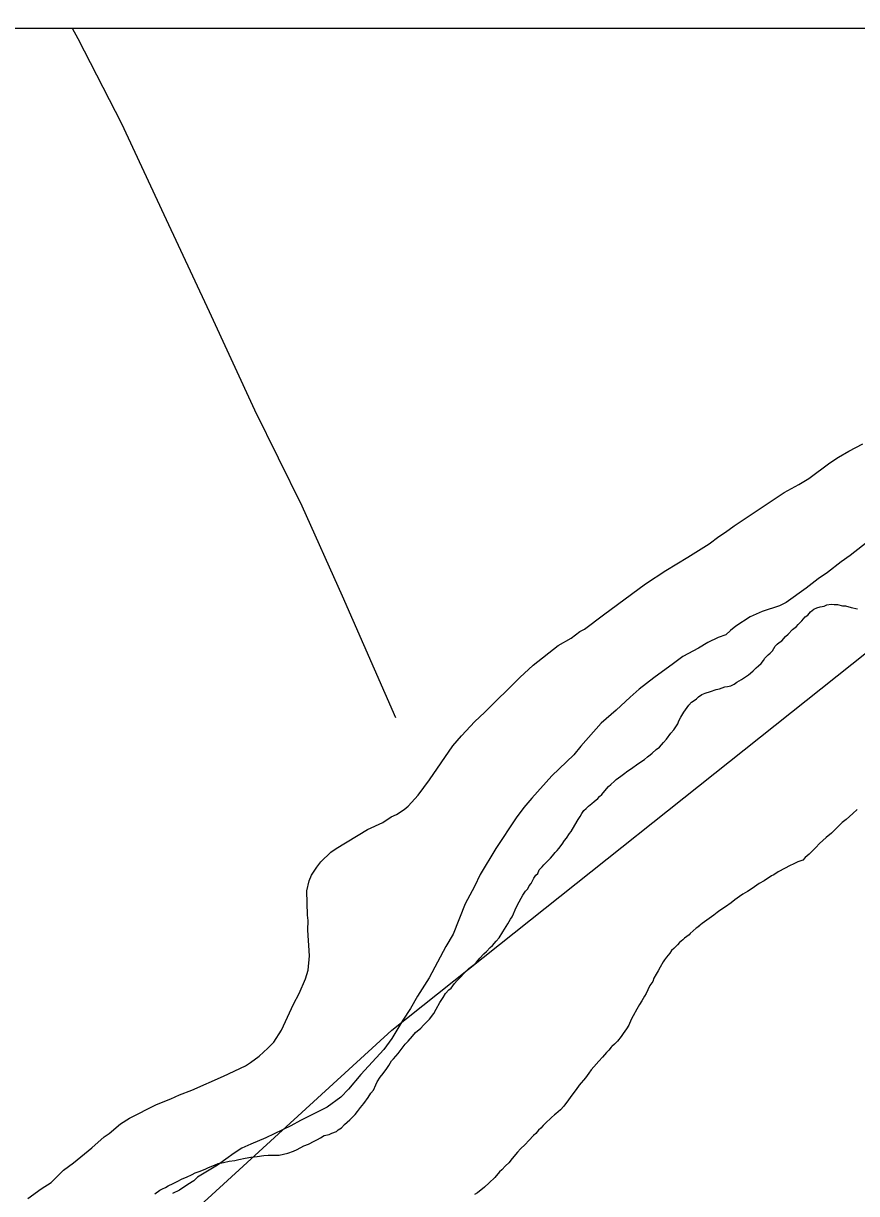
# Model space of a CAD drawing. Extents: x 3263578 to 3301413, y 764927 to 798602.
# Drawn here: x 3272628.5 to 3272968, y 793541.3 to 794017.8 of the extents above; entities that cross this region are included whole.
import ezdxf

# ---------------------------------------------------------------- set-up
doc = ezdxf.new("R2010")
doc.units = 0
for name, color, linetype in [('V-GRID-FRAM', 7, 'Continuous'), ('V-ROAD-CNTR', 7, 'Continuous'), ('V-SITE-VEGE', 7, 'Continuous'), ('V-TOPO-SHOR', 7, 'Continuous'), ('V-WETL-SWMP', 7, 'Continuous')]:
    doc.layers.add(name, color=color, linetype=linetype)

msp = doc.modelspace()

# ---------------------------------------------------------------- linework, layer by layer
at = {"layer": 'V-GRID-FRAM'}
msp.add_lwpolyline([(3267734.87, 794015.53), (3299171.18, 794017.82), (3299180.44, 775831.73), (3267728.26, 775829.44), (3267734.87, 794015.53)], dxfattribs=at)
at = {"layer": 'V-ROAD-CNTR'}
msp.add_lwpolyline([(3272648.37, 794015.89), (3272650.65, 794011.65), (3272668.51, 793977.12), (3272685.78, 793939.98), (3272704.21, 793900.53), (3272722.68, 793860.43), (3272741.96, 793821.32), (3272758.36, 793784.74), (3272780.16, 793735.13)], dxfattribs=at)
at = {"layer": 'V-SITE-VEGE'}
for p, q in [((3272964.82, 793843.6), (3272970.62, 793846.56)), ((3272957.19, 793838.93), (3272960.61, 793841.18)), ((3272960.61, 793841.18), (3272964.82, 793843.6)), ((3272948.52, 793832.51), (3272957.19, 793838.93)), ((3272944.51, 793830.08), (3272948.52, 793832.51)), ((3272918.19, 793813.21), (3272938.5, 793826.73)), ((3272938.5, 793826.73), (3272944.51, 793830.08)), ((3272914.56, 793810.57), (3272918.19, 793813.21)), ((3272907.92, 793805.87), (3272911.95, 793808.89)), ((3272911.95, 793808.89), (3272914.56, 793810.57)), ((3272973.54, 793807.57), (3272965.46, 793801.16)), ((3272899.28, 793800.44), (3272907.92, 793805.87)), ((3272890.25, 793795.02), (3272899.28, 793800.44)), ((3272961.74, 793798.56), (3272956.15, 793794.19)), ((3272965.46, 793801.16), (3272961.74, 793798.56)), ((3272882.01, 793789.57), (3272890.25, 793795.02)), ((3272956.15, 793794.19), (3272952.43, 793791.58)), ((3272864.87, 793776.94), (3272882.01, 793789.57)), ((3272952.43, 793791.58), (3272947.46, 793787.81)), ((3272947.46, 793787.81), (3272939.39, 793782)), ((3272936.62, 793780.58), (3272929.58, 793778.38)), ((3272939.39, 793782), (3272936.62, 793780.58)), ((3272857.21, 793771.08), (3272864.87, 793776.94)), ((3272924.66, 793776.11), (3272918.78, 793772.36)), ((3272929.58, 793778.38), (3272924.66, 793776.11)), ((3272851.78, 793767.52), (3272855.21, 793770.16)), ((3272855.21, 793770.16), (3272857.21, 793771.08)), ((3272916.61, 793770.61), (3272914.73, 793768.86)), ((3272918.78, 793772.36), (3272916.61, 793770.61)), ((3272836.27, 793756.4), (3272846.37, 793764.54)), ((3272846.37, 793764.54), (3272851.78, 793767.52)), ((3272907.36, 793765.76), (3272903.65, 793763.45)), ((3272911.67, 793767.74), (3272907.36, 793765.76)), ((3272914.73, 793768.86), (3272911.67, 793767.74)), ((3272897.18, 793760.03), (3272893.45, 793757.12)), ((3272903.65, 793763.45), (3272897.18, 793760.03)), ((3272830.8, 793751.46), (3272836.27, 793756.4)), ((3272893.45, 793757.12), (3272885.39, 793751.31)), ((3272816.37, 793737.16), (3272830.8, 793751.46)), ((3272885.39, 793751.31), (3272879.48, 793746.65)), ((3272879.48, 793746.65), (3272875.74, 793743.44)), ((3272875.74, 793743.44), (3272870.12, 793738.17)), ((3272812.51, 793733.55), (3272816.37, 793737.16)), ((3272870.12, 793738.17), (3272863.89, 793732.91)), ((3272807.01, 793727.62), (3272812.51, 793733.55)), ((3272863.89, 793732.91), (3272855.71, 793723.48)), ((3272803.54, 793723.6), (3272807.01, 793727.62)), ((3272794.04, 793709.74), (3272803.54, 793723.6)), ((3272855.71, 793723.48), (3272852.87, 793719.94)), ((3272852.87, 793719.94), (3272843.81, 793711.44)), ((3272789.31, 793703.59), (3272794.04, 793709.74)), ((3272843.81, 793711.44), (3272835.64, 793702.31)), ((3272785.23, 793699), (3272789.31, 793703.59)), ((3272780.6, 793695.61), (3272783.62, 793697.67)), ((3272783.62, 793697.67), (3272785.23, 793699)), ((3272832.49, 793698.47), (3272829.33, 793694.33)), ((3272835.64, 793702.31), (3272832.49, 793698.47)), ((3272774.98, 793692.44), (3272778.4, 793694.69)), ((3272778.4, 793694.69), (3272780.6, 793695.61)), ((3272829.33, 793694.33), (3272821.05, 793681.87)), ((3272755.95, 793681.83), (3272768.79, 793689.49)), ((3272768.79, 793689.49), (3272774.98, 793692.44)), ((3272749.67, 793676.32), (3272753.74, 793680.33)), ((3272753.74, 793680.33), (3272755.95, 793681.83)), ((3272821.05, 793681.87), (3272814.65, 793671.17)), ((3272745.96, 793670.93), (3272748.03, 793674.21)), ((3272748.03, 793674.21), (3272749.67, 793676.32)), ((3272744.9, 793668.61), (3272745.96, 793670.93)), ((3272814.65, 793671.17), (3272812.37, 793666.39)), ((3272743.98, 793664.5), (3272744.9, 793668.61)), ((3272744.25, 793654.65), (3272743.98, 793664.5)), ((3272812.37, 793666.39), (3272808.51, 793659.25)), ((3272808.51, 793659.25), (3272803.57, 793646.98)), ((3272744.58, 793652.48), (3272744.25, 793654.65)), ((3272744.45, 793648.55), (3272744.58, 793652.48)), ((3272745.1, 793638.1), (3272744.45, 793648.55)), ((3272803.57, 793646.98), (3272800.68, 793641.92)), ((3272800.68, 793641.92), (3272793.91, 793629.11)), ((3272744.52, 793632.21), (3272745.1, 793638.1)), ((3272743.42, 793628.7), (3272744.52, 793632.21)), ((3272740.87, 793622.69), (3272743.42, 793628.7)), ((3272793.91, 793629.11), (3272789.13, 793621.69)), ((3272738.57, 793618.43), (3272740.87, 793622.69)), ((3272789.13, 793621.69), (3272786.24, 793616.63)), ((3272733.7, 793607.76), (3272738.57, 793618.43)), ((3272786.24, 793616.63), (3272783.06, 793611.89)), ((3272783.06, 793611.89), (3272778.58, 793604.45)), ((3272730.59, 793602.94), (3272733.7, 793607.76)), ((3272728.15, 793600.46), (3272730.59, 793602.94)), ((3272778.58, 793604.45), (3272775.4, 793600.01)), ((3272724.51, 793597.23), (3272728.15, 793600.46)), ((3272775.4, 793600.01), (3272765.98, 793589.71)), ((3272710.07, 793589.03), (3272719.06, 793593.27)), ((3272719.06, 793593.27), (3272721.08, 793594.59)), ((3272721.08, 793594.59), (3272724.51, 793597.23)), ((3272697.1, 793583.35), (3272710.07, 793589.03)), ((3272765.98, 793589.71), (3272760.95, 793583.81)), ((3272692.12, 793581.54), (3272697.1, 793583.35)), ((3272760.95, 793583.81), (3272757.81, 793580.58)), ((3272682.74, 793577.51), (3272688.52, 793579.89)), ((3272688.52, 793579.89), (3272692.12, 793581.54)), ((3272757.81, 793580.58), (3272752.23, 793576.52)), ((3272671.74, 793571.96), (3272682.74, 793577.51)), ((3272747.91, 793574.23), (3272741.45, 793571.1)), ((3272752.23, 793576.52), (3272747.91, 793574.23)), ((3272663.47, 793565.73), (3272668.13, 793569.71)), ((3272668.13, 793569.71), (3272671.74, 793571.96)), ((3272741.45, 793571.1), (3272737.44, 793568.81)), ((3272656.4, 793559.86), (3272661.46, 793564.42)), ((3272661.46, 793564.42), (3272663.47, 793565.73)), ((3272737.44, 793568.81), (3272727.29, 793563.98)), ((3272648.92, 793553.8), (3272656.4, 793559.86)), ((3272717.45, 793559.75), (3272714.36, 793557.73)), ((3272721.15, 793561.45), (3272717.45, 793559.75)), ((3272727.29, 793563.98), (3272721.15, 793561.45)), ((3272714.36, 793557.73), (3272707.54, 793552.8)), ((3272639.81, 793545.83), (3272644.89, 793550.78)), ((3272644.89, 793550.78), (3272648.92, 793553.8)), ((3272707.54, 793552.8), (3272699.5, 793547.9)), ((3272635.79, 793543.2), (3272639.81, 793545.83)), ((3272697.94, 793546.44), (3272695.47, 793545)), ((3272699.5, 793547.9), (3272697.94, 793546.44)), ((3272630.35, 793539.24), (3272635.79, 793543.2)), ((3272692.06, 793542.69), (3272689.29, 793541.27)), ((3272695.47, 793545), (3272692.06, 793542.69))]:
    msp.add_line(p, q, dxfattribs=at)
at = {"layer": 'V-TOPO-SHOR'}
msp.add_lwpolyline([(3267733.94, 791465.75), (3268645.44, 791590.23), (3269537.76, 791765.46), (3270437.3, 792057.26), (3270945.85, 792268.71), (3271029.81, 792306.84), (3271663.11, 792687.55), (3272051.73, 792950.38), (3272121.3, 793007.25), (3272778.62, 793607.88), (3273291.83, 794015.94)], dxfattribs=at)
at = {"layer": 'V-WETL-SWMP'}
for points in [[(3272881.67, 793718.07), (3272882.81, 793719.08), (3272883.93, 793719.92), (3272884.68, 793720.59), (3272886.37, 793722.11), (3272887.68, 793723.11), (3272889.4, 793724.99), (3272890.55, 793726.36), (3272892.29, 793728.77), (3272893.62, 793730.13), (3272895.19, 793732.56), (3272895.61, 793733.79), (3272896.42, 793735.35), (3272897.6, 793737.26), (3272899.73, 793740.19), (3272900.69, 793741.39), (3272901.8, 793742.04), (3272902.73, 793742.71), (3272903.67, 793743.55), (3272904.98, 793744.56), (3272906.26, 793745.02), (3272908.45, 793745.8), (3272910.83, 793746.56), (3272912.1, 793746.85), (3272914.29, 793747.63), (3272915.37, 793747.75), (3272916.82, 793748.03), (3272918.11, 793748.67), (3272919.23, 793749.51), (3272921.08, 793750.66), (3272922.38, 793751.48), (3272924.05, 793752.47), (3272924.8, 793753.14), (3272925.93, 793754.16), (3272927.07, 793755.35), (3272928.01, 793756.19), (3272929.14, 793757.2), (3272930.1, 793758.4), (3272930.69, 793759.27), (3272932.02, 793760.63), (3272932.77, 793761.3), (3272933.72, 793762.33), (3272934.31, 793763.19), (3272934.9, 793764.23), (3272935.67, 793765.08), (3272936.42, 793765.76), (3272937.53, 793766.42), (3272939.06, 793768.12), (3272940.19, 793769.14), (3272941.9, 793771.01), (3272943.58, 793772.17), (3272944.16, 793773.04), (3272945.68, 793774.57), (3272947.02, 793776.11), (3272948.13, 793776.76), (3272949.28, 793778.13), (3272950.6, 793779.31), (3272951.88, 793779.78), (3272953.16, 793780.25), (3272954.79, 793780.52), (3272955.89, 793780.99), (3272957.69, 793781.25), (3272958.94, 793781.18), (3272960.19, 793781.11), (3272962.31, 793780.64), (3272963.57, 793780.57), (3272965.86, 793779.91), (3272968.34, 793779.41)], [(3272765.87, 793576.28), (3272767.22, 793578), (3272768.97, 793580.41), (3272770.14, 793582.14), (3272771.1, 793583.34), (3272772.12, 793585.61), (3272772.72, 793586.83), (3272773.9, 793588.74), (3272775.05, 793590.11), (3272776.6, 793592.17), (3272777.38, 793593.38), (3272778.56, 793595.29), (3272779.33, 793596.14), (3272781.24, 793598.37), (3272782.4, 793599.92), (3272784.13, 793602.15), (3272785.27, 793603.34), (3272787, 793605.4), (3272788.34, 793606.93), (3272790.4, 793608.61), (3272791.54, 793609.8), (3272793.06, 793611.33), (3272794.01, 793612.35), (3272795.74, 793614.59), (3272796.73, 793616.33), (3272798.14, 793619.11), (3272799.51, 793621.19), (3272800.49, 793622.75), (3272801.83, 793624.29), (3272802.76, 793624.95), (3272804.12, 793626.85), (3272805.26, 793628.04), (3272806.78, 793629.57), (3272807.93, 793630.94), (3272810.01, 793632.97), (3272811.68, 793634.14), (3272812.81, 793635.15), (3272813.78, 793636.35), (3272814.54, 793637.2), (3272816.07, 793638.91), (3272817.2, 793639.92), (3272818.71, 793641.45), (3272819.66, 793642.3), (3272821.18, 793644), (3272822.33, 793645.37), (3272823.9, 793647.8), (3272825.28, 793650.05), (3272825.87, 793651.09), (3272827.05, 793653), (3272827.64, 793654.04), (3272828.25, 793655.26), (3272828.87, 793656.84), (3272829.48, 793658.06), (3272830.49, 793660.15), (3272831.28, 793661.54), (3272832.06, 793662.75), (3272833.05, 793664.49), (3272834, 793665.33), (3272834.6, 793666.56), (3272835.37, 793667.59), (3272835.97, 793668.63), (3272836.56, 793669.67), (3272837.35, 793670.88), (3272838.1, 793671.56), (3272838.72, 793673.14), (3272839.86, 793674.33), (3272840.63, 793675.18), (3272841.77, 793676.37), (3272843.29, 793677.9), (3272844.05, 793678.76), (3272845.2, 793680.12), (3272845.96, 793680.98), (3272846.73, 793681.83), (3272848.07, 793683.55), (3272849.05, 793685.11), (3272849.82, 793685.96), (3272851, 793687.87), (3272851.76, 793688.72), (3272853.16, 793691.33), (3272854.54, 793693.58), (3272855.32, 793694.8), (3272856.1, 793696.01), (3272856.88, 793697.22), (3272857.83, 793698.06), (3272858.78, 793699.08), (3272860.09, 793700.09), (3272861.03, 793700.93), (3272862.53, 793702.1), (3272863.29, 793702.96), (3272864.23, 793703.8), (3272865.39, 793705.35), (3272866.92, 793707.06), (3272867.86, 793707.9), (3272869.37, 793709.25), (3272870.12, 793709.93), (3272871.98, 793711.26), (3272873.11, 793712.09), (3272874.79, 793713.43), (3272876.28, 793714.43), (3272878.89, 793716.25), (3272881.67, 793718.07)], [(3272968.33, 793697.73), (3272966.45, 793696.04), (3272963.81, 793693.68), (3272962.13, 793692.34), (3272959.47, 793689.62), (3272957.77, 793688.1), (3272955.7, 793686.24), (3272952.89, 793683.89), (3272951.36, 793682.18), (3272948.7, 793679.46), (3272947.02, 793678.12), (3272946.06, 793677.1), (3272944.05, 793676.31), (3272942.39, 793675.51), (3272940.74, 793674.7), (3272938.89, 793673.73), (3272936.12, 793672.27), (3272934.27, 793671.12), (3272933.35, 793670.63), (3272930.37, 793668.64), (3272928.34, 793667.5), (3272925.54, 793665.51), (3272923.51, 793664.36), (3272921.66, 793663.21), (3272920.35, 793662.21), (3272918.48, 793660.88), (3272916.98, 793659.71), (3272914.56, 793658.05), (3272912.33, 793656.56), (3272911.21, 793655.72), (3272909.9, 793654.72), (3272905.99, 793651.89), (3272905.06, 793651.22), (3272903.75, 793650.22), (3272903.74, 793650.04), (3272902.62, 793649.39), (3272900.18, 793647.19), (3272899.79, 793646.68), (3272897.93, 793645.34), (3272897.17, 793644.67), (3272895.85, 793643.49), (3272895.09, 793642.64), (3272893.57, 793641.11), (3272892.63, 793640.26), (3272891.86, 793639.23), (3272890.51, 793637.51), (3272889.74, 793636.48), (3272889.15, 793635.62), (3272887.96, 793633.53), (3272887.16, 793631.96), (3272886.37, 793630.57), (3272885.39, 793629.02), (3272884.95, 793627.61), (3272883.79, 793626.06), (3272882.98, 793624.31), (3272882.35, 793622.73), (3272881.58, 793621.7), (3272880.58, 793619.79), (3272879.6, 793618.23), (3272878.42, 793616.32), (3272877.02, 793613.71), (3272876.22, 793612.14), (3272875.2, 793609.87), (3272874.22, 793608.31), (3272872.86, 793606.42), (3272872.08, 793605.21), (3272870.54, 793603.32), (3272869.4, 793602.13), (3272868.27, 793601.11), (3272868.08, 793600.95), (3272867.12, 793599.74), (3272866.17, 793598.72), (3272864.45, 793596.84), (3272862.93, 793595.14), (3272861.01, 793592.91), (3272859.87, 793591.72), (3272858.9, 793590.34), (3272857.54, 793588.45), (3272855.04, 793585.36), (3272853.7, 793583.64)], [(3272853.7, 793583.64), (3272851.96, 793581.41), (3272850.6, 793579.51), (3272848.67, 793576.93), (3272847.33, 793575.39), (3272845.45, 793573.71), (3272844.89, 793573.38), (3272843.75, 793572.19), (3272843.19, 793571.68), (3272841.68, 793570.33), (3272840.35, 793568.97), (3272839.4, 793567.95), (3272838.46, 793567.1), (3272837.31, 793565.73), (3272836.37, 793564.89), (3272834.46, 793562.84), (3272832.95, 793561.32), (3272831.05, 793559.45), (3272829.9, 793558.08), (3272827.61, 793555.52), (3272826.26, 793553.8), (3272824.94, 793552.62), (3272823.42, 793550.91), (3272822.48, 793550.07), (3272820.56, 793547.84), (3272818.29, 793545.64), (3272816.41, 793543.95), (3272813.59, 793541.6), (3272812.3, 793540.95)], [(3272682.08, 793541.11), (3272684.13, 793542.61), (3272685.24, 793543.27), (3272686.34, 793543.74), (3272687.46, 793544.4), (3272689.48, 793545.36), (3272691.14, 793546.17), (3272693.17, 793547.31), (3272694.99, 793547.93), (3272697.21, 793549.06), (3272698.49, 793549.71), (3272700.14, 793550.33), (3272702.52, 793551.28), (3272703.99, 793551.91), (3272706.37, 793552.86), (3272707.84, 793553.49), (3272710.01, 793553.91), (3272712.37, 793554.5), (3272714.71, 793554.73), (3272716.35, 793555.18), (3272718.89, 793555.75), (3272721.24, 793556.16), (3272722.5, 793556.27), (3272723.76, 793556.38), (3272726.47, 793556.77), (3272728.27, 793556.85), (3272730.95, 793556.88), (3272732.75, 793556.96), (3272736.19, 793557.67), (3272738.57, 793558.61), (3272740.04, 793559.25), (3272742.81, 793560.71), (3272744.63, 793561.33), (3272747.03, 793562.63), (3272748.32, 793563.27), (3272749.61, 793563.92), (3272751.1, 793564.91), (3272753.09, 793565.34), (3272754.19, 793565.82), (3272756.03, 793566.61), (3272756.78, 793567.29), (3272758.08, 793568.11), (3272759.41, 793569.47), (3272761.48, 793571.33), (3272762.8, 793572.51), (3272763.75, 793573.53), (3272764.71, 793574.73), (3272765.87, 793576.28)]]:
    msp.add_lwpolyline(points, dxfattribs=at)

doc.saveas('drawing.dxf')
